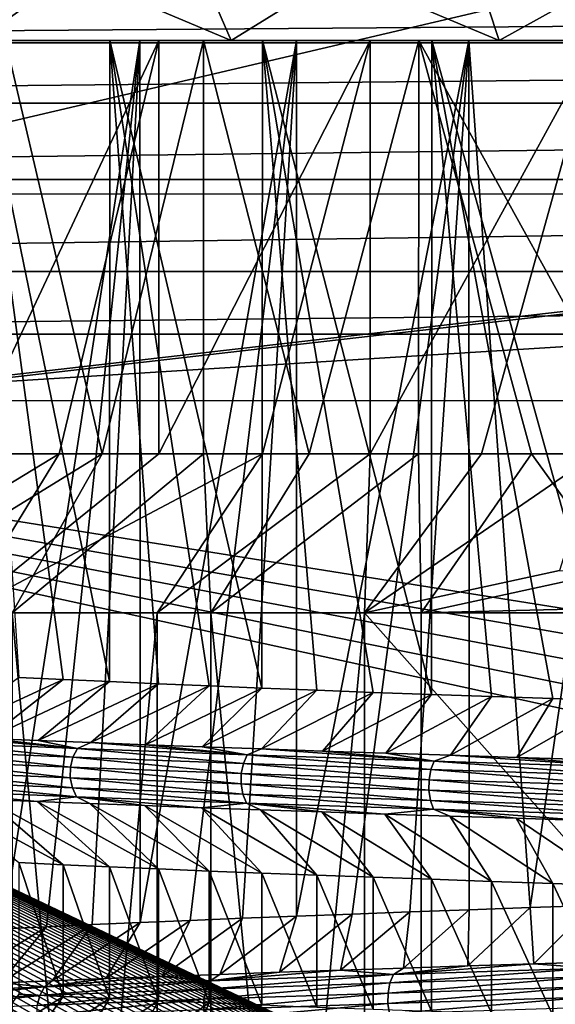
# Model space of a CAD drawing. Header units: metres. Extents: x -205 to 205, y -104 to 104.
# Tile 726 of 1056: x -9.69 to -5.8, y -52.96 to -45.81. Entities that reach past the tile are written whole.
import ezdxf

# ---------------------------------------------------------------- set-up
doc = ezdxf.new("R2010")
doc.units = ezdxf.units.M
doc.layers.add('solid_01_2-CONSUMER_EHM_BOX_SW0001', color=7, linetype='CONTINUOUS')

msp = doc.modelspace()

# ---------------------------------------------------------------- linework, layer by layer
at = {"layer": 'solid_01_2-CONSUMER_EHM_BOX_SW0001'}
for points in [[(-200.010849, -74.958488), (-200.010773, 75.041512), (-0.010778, 75.04142)], [(-0.010849, -74.95858), (-200.010849, -74.958488), (-0.010778, 75.04142)], [(-12.003431, -47.071278, 63.099998), (-10.68528, -41.756615, 63.099998), (10.685143, -41.756622, 63.099998)], [(11.996569, -47.073002, 63.099998), (-12.003431, -47.071278, 63.099998), (10.685143, -41.756622, 63.099998)], [(38.274673, -42.903759, 75), (-63.60397, -54.56757, 75), (63.596031, -54.576706, 75)], [(38.274673, -42.903759, 75), (37.499931, -42.958599, 75), (-63.60397, -54.56757, 75)], [(37.499931, -42.958599, 75), (-37.500069, -42.958565, 75), (-63.60397, -54.56757, 75)], [(-10.534306, -44.958576, 7.734861), (-8.590968, -44.958576, 6.660816), (-10.002221, -45.958576, 8.581553)], [(-10.534306, -44.958576, 41.265141), (-10.002221, -45.958576, 40.418446), (-8.157033, -45.958576, 41.43824)], [(-8.590968, -44.958576, 42.339184), (-10.534306, -44.958576, 41.265141), (-8.157033, -45.958576, 41.43824)], [(-8.590968, -44.958576, 6.660816), (-8.157033, -45.958576, 7.561761), (-10.002221, -45.958576, 8.581553)], [(-8.590968, -44.958576, 6.660816), (-6.539596, -44.958576, 5.81111), (-8.157033, -45.958576, 7.561761)], [(-8.590968, -44.958576, 42.339184), (-8.157033, -45.958576, 41.43824), (-6.20927, -45.958576, 42.245022)], [(-6.539596, -44.958576, 43.188889), (-8.590968, -44.958576, 42.339184), (-6.20927, -45.958576, 42.245022)], [(-6.539596, -44.958576, 5.81111), (-6.20927, -45.958576, 6.754978), (-8.157033, -45.958576, 7.561761)], [(-6.539596, -44.958576, 5.81111), (-4.405984, -44.95858, 5.196427), (-6.20927, -45.958576, 6.754978)], [(-6.539596, -44.958576, 43.188889), (-6.20927, -45.958576, 42.245022), (-4.183428, -45.95858, 42.828651)], [(-4.405984, -44.95858, 43.803574), (-6.539596, -44.958576, 43.188889), (-4.183428, -45.95858, 42.828651)], [(-4.405984, -44.95858, 5.196427), (-4.183428, -45.95858, 6.171347), (-6.20927, -45.958576, 6.754978)], [(-21.49719, -45.973877, 1.571667), (20.4105, -45.654369, 1.571667), (-20.432171, -45.65435, 1.571667)], [(-21.49719, -45.973877, 1.571667), (21.475519, -45.973896, 1.571667), (20.4105, -45.654369, 1.571667)], [(12.248848, -45.958588, 24.337812), (12.170487, -45.958588, 25.884689), (-12.249004, -45.958576, 24.662188)], [(12.170487, -45.958588, 25.884689), (-12.129714, -45.958576, 26.206446), (-12.249004, -45.958576, 24.662188)], [(-12.170488, -45.958576, 23.114296), (12.248848, -45.958588, 24.337812), (-12.249004, -45.958576, 24.662188)], [(-12.170488, -45.958576, 23.114296), (12.129596, -45.958588, 22.793837), (12.248848, -45.958588, 24.337812)], [(-12.170488, -45.958576, 23.114296), (-11.904313, -45.958576, 21.610153), (12.129596, -45.958588, 22.793837)], [(11.904577, -45.958588, 27.3881), (-11.824091, -45.958576, 27.702288), (-12.129714, -45.958576, 26.206446)], [(12.170487, -45.958588, 25.884689), (11.904577, -45.958588, 27.3881), (-12.129714, -45.958576, 26.206446)], [(-11.904313, -45.958576, 21.610153), (-11.446548, -45.958576, 20.139046), (11.824087, -45.958588, 21.298269)], [(-11.904313, -45.958576, 21.610153), (11.824087, -45.958588, 21.298269), (12.129596, -45.958588, 22.793837)], [(11.904577, -45.958588, 27.3881), (11.447201, -45.958588, 28.858797), (-11.824091, -45.958576, 27.702288)], [(11.447201, -45.958588, 28.858797), (-11.327935, -45.958576, 29.16036), (-11.824091, -45.958576, 27.702288)], [(-11.446548, -45.958576, 20.139046), (-10.811518, -45.958576, 18.740379), (11.328124, -45.958588, 19.840473)], [(-11.446548, -45.958576, 20.139046), (11.328124, -45.958588, 19.840473), (11.824087, -45.958588, 21.298269)], [(11.447201, -45.958588, 28.858797), (10.812634, -45.958588, 30.257229), (-11.327935, -45.958576, 29.16036)], [(10.812634, -45.958588, 30.257229), (-10.656565, -45.958576, 30.5415), (-11.327935, -45.958576, 29.16036)], [(-10.811518, -45.958576, 18.740379), (-10.001656, -45.958576, 17.42831), (10.657018, -45.958584, 18.459574)], [(-10.811518, -45.958576, 18.740379), (10.657018, -45.958584, 18.459574), (11.328124, -45.958588, 19.840473)], [(10.812634, -45.958588, 30.257229), (10.003306, -45.958584, 31.569143), (-10.656565, -45.958576, 30.5415)], [(10.003306, -45.958584, 31.569143), (-9.812785, -45.958576, 31.831528), (-10.656565, -45.958576, 30.5415)], [(-10.094823, -48.958588, 13.404834), (-10.094053, -45.958576, 13.405746), (-8.683884, -45.958576, 12.268971)], [(-10.094823, -48.958588, 13.404834), (-8.683884, -45.958576, 12.268971), (-9.406429, -48.958588, 12.815517)], [(-8.683884, -45.958576, 12.268971), (-10.094053, -45.958576, 13.405746), (-10.002221, -45.958576, 8.581553)], [(-8.683884, -45.958576, 12.268971), (-10.002221, -45.958576, 8.581553), (-8.157033, -45.958576, 7.561761)], [(-8.356997, -45.958576, 36.956665), (-8.157033, -45.958576, 41.43824), (-10.002221, -45.958576, 40.418446)], [(-9.79677, -45.958576, 35.857624), (-8.356997, -45.958576, 36.956665), (-10.002221, -45.958576, 40.418446)], [(-10.001656, -45.958576, 17.42831), (-9.039289, -45.958576, 16.232534), (9.813574, -45.958584, 17.169735)], [(-10.001656, -45.958576, 17.42831), (9.813574, -45.958584, 17.169735), (10.657018, -45.958584, 18.459574)], [(-10.001656, -45.958576, 17.42831), (-9.700229, -50.582245, 17.018713), (-9.378423, -50.597397, 16.619059)], [(-10.001656, -45.958576, 17.42831), (-9.378423, -50.597397, 16.619059), (-9.040187, -50.612782, 16.233259)], [(-10.001656, -45.958576, 17.42831), (-9.040187, -50.612782, 16.233259), (-9.039289, -45.958576, 16.232534)], [(-8.819618, -45.958576, 33.001411), (-9.498705, -52.39262, 32.23555), (-9.814335, -52.407635, 31.830961)], [(-8.819618, -45.958576, 33.001411), (-9.814335, -52.407635, 31.830961), (-9.812785, -45.958576, 31.831528)], [(10.003306, -45.958584, 31.569143), (9.041463, -45.958584, 32.764912), (-9.812785, -45.958576, 31.831528)], [(9.041463, -45.958584, 32.764912), (-8.819618, -45.958576, 33.001411), (-9.812785, -45.958576, 31.831528)], [(-9.09376, -48.958588, 36.42944), (-9.79677, -45.958576, 35.857624), (-9.797516, -48.958588, 35.858559)], [(-9.09376, -48.958588, 36.42944), (-8.356997, -45.958576, 36.956665), (-9.79677, -45.958576, 35.857624)], [(-8.819618, -45.958576, 33.001411), (-9.166422, -52.377491, 32.626545), (-9.498705, -52.39262, 32.23555)], [(-9.406429, -48.958588, 12.815517), (-8.683884, -45.958576, 12.268971), (-8.683742, -48.958588, 12.26887)], [(-8.819618, -45.958576, 33.001411), (-8.818078, -52.362183, 33.003262), (-9.166422, -52.377491, 32.626545)], [(-8.356852, -48.958588, 36.95676), (-8.356997, -45.958576, 36.956665), (-9.09376, -48.958588, 36.42944)], [(-9.039289, -45.958576, 16.232534), (-9.040187, -50.612782, 16.233259), (-8.686118, -50.628384, 15.861986)], [(-9.039289, -45.958576, 16.232534), (-7.928031, -45.958576, 15.162456), (8.82079, -45.958584, 15.999969)], [(-9.039289, -45.958576, 16.232534), (8.82079, -45.958584, 15.999969), (9.813574, -45.958584, 17.169735)], [(-9.039289, -45.958576, 16.232534), (-8.686118, -50.628384, 15.861986), (-8.316828, -50.644104, 15.505877)], [(-9.039289, -45.958576, 16.232534), (-8.316828, -50.644104, 15.505877), (-7.932952, -50.659847, 15.165545)], [(-9.039289, -45.958576, 16.232534), (-7.932952, -50.659847, 15.165545), (-7.928031, -45.958576, 15.162456)], [(9.041463, -45.958584, 32.764912), (7.930689, -45.958584, 33.835159), (-8.819618, -45.958576, 33.001411)], [(7.930689, -45.958584, 33.835159), (-7.680896, -45.958576, 34.04187), (-8.819618, -45.958576, 33.001411)], [(-7.680896, -45.958576, 34.04187), (-8.818078, -52.362183, 33.003262), (-8.819618, -45.958576, 33.001411)], [(-7.680896, -45.958576, 34.04187), (-8.454287, -52.346741, 33.36504), (-8.818078, -52.362183, 33.003262)], [(-7.145712, -45.958576, 11.312484), (-8.683884, -45.958576, 12.268971), (-8.157033, -45.958576, 7.561761)], [(-8.683742, -48.958588, 12.26887), (-8.683884, -45.958576, 12.268971), (-7.145712, -45.958576, 11.312484)], [(-8.683742, -48.958588, 12.26887), (-7.145712, -45.958576, 11.312484), (-7.929418, -48.958588, 11.766891)], [(-7.680896, -45.958576, 34.04187), (-8.075678, -52.331223, 33.711258), (-8.454287, -52.346741, 33.36504)], [(-8.356997, -45.958576, 36.956665), (-6.79404, -45.958576, 37.872089), (-8.157033, -45.958576, 41.43824)], [(-7.589501, -48.958588, 37.438591), (-6.79404, -45.958576, 37.872089), (-8.356997, -45.958576, 36.956665)], [(-7.589501, -48.958588, 37.438591), (-8.356997, -45.958576, 36.956665), (-8.356852, -48.958588, 36.95676)], [(-7.145712, -45.958576, 11.312484), (-8.157033, -45.958576, 7.561761), (-6.20927, -45.958576, 6.754978)], [(-6.79404, -45.958576, 37.872089), (-6.20927, -45.958576, 42.245022), (-8.157033, -45.958576, 41.43824)], [(-7.680896, -45.958576, 34.04187), (-7.682905, -52.315678, 34.041317), (-8.075678, -52.331223, 33.711258)], [(-7.928031, -45.958576, 15.162456), (-7.932952, -50.659847, 15.165545), (-7.535152, -50.67551, 14.841572)], [(-7.929418, -48.958588, 11.766891), (-7.145712, -45.958576, 11.312484), (-7.146197, -48.958588, 11.311389)], [(-7.928031, -45.958576, 15.162456), (-6.699158, -45.958576, 14.244367), (7.682495, -45.958584, 14.959541)], [(-7.928031, -45.958576, 15.162456), (7.682495, -45.958584, 14.959541), (8.82079, -45.958584, 15.999969)], [(-7.928031, -45.958576, 15.162456), (-7.535152, -50.67551, 14.841572), (-7.124107, -50.691006, 14.534521)], [(-7.928031, -45.958576, 15.162456), (-7.124107, -50.691006, 14.534521), (-6.700525, -50.706264, 14.244925)], [(-7.928031, -45.958576, 15.162456), (-6.700525, -50.706264, 14.244925), (-6.699158, -45.958576, 14.244367)], [(-6.42854, -45.958576, 34.927391), (-7.276648, -52.300156, 34.354649), (-7.682905, -52.315678, 34.041317)], [(-6.42854, -45.958576, 34.927391), (-7.682905, -52.315678, 34.041317), (-7.680896, -45.958576, 34.04187)], [(7.930689, -45.958584, 33.835159), (6.702219, -45.958584, 34.753529), (-7.680896, -45.958576, 34.04187)], [(6.702219, -45.958584, 34.753529), (-6.42854, -45.958576, 34.927391), (-7.680896, -45.958576, 34.04187)], [(-6.794495, -48.958588, 37.873196), (-6.79404, -45.958576, 37.872089), (-7.589501, -48.958588, 37.438591)], [(-6.42854, -45.958576, 34.927391), (-6.857606, -52.284706, 34.650707), (-7.276648, -52.300156, 34.354649)], [(-7.146197, -48.958588, 11.311389), (-7.145712, -45.958576, 11.312484), (-5.504471, -45.958576, 10.546217)], [(-7.146197, -48.958588, 11.311389), (-5.504471, -45.958576, 10.546217), (-6.336916, -48.958588, 10.904011)], [(-5.504471, -45.958576, 10.546217), (-7.145712, -45.958576, 11.312484), (-6.20927, -45.958576, 6.754978)], [(-6.42854, -45.958576, 34.927391), (-6.426502, -52.269337, 34.928982), (-6.857606, -52.284706, 34.650707)], [(-5.974711, -48.958588, 38.259007), (-6.79404, -45.958576, 37.872089), (-6.794495, -48.958588, 37.873196)], [(-6.79404, -45.958576, 37.872089), (-5.133085, -45.95858, 38.594631), (-6.20927, -45.958576, 42.245022)], [(-5.133118, -48.958588, 38.59462), (-5.133085, -45.95858, 38.594631), (-6.79404, -45.958576, 37.872089)], [(-5.133118, -48.958588, 38.59462), (-6.79404, -45.958576, 37.872089), (-5.974711, -48.958588, 38.259007)], [(-6.699158, -45.958576, 14.244367), (-6.700525, -50.706264, 14.244925), (-6.265152, -50.721352, 13.9733)], [(-6.699158, -45.958576, 14.244367), (-5.35628, -45.95858, 13.483854), (6.430571, -45.958584, 14.073957)], [(-6.699158, -45.958576, 14.244367), (6.430571, -45.958584, 14.073957), (7.682495, -45.958584, 14.959541)], [(-6.699158, -45.958576, 14.244367), (-6.265152, -50.721352, 13.9733), (-5.818768, -50.736343, 13.720139)], [(-6.699158, -45.958576, 14.244367), (-5.818768, -50.736343, 13.720139), (-5.362175, -50.751331, 13.485897)], [(-6.699158, -45.958576, 14.244367), (-5.362175, -50.751331, 13.485897), (-5.35628, -45.95858, 13.483854)], [(6.702219, -45.958584, 34.753529), (5.35965, -45.958584, 35.514435), (-6.42854, -45.958576, 34.927391)], [(5.35965, -45.958584, 35.514435), (-5.066296, -45.95858, 35.652481), (-6.42854, -45.958576, 34.927391)], [(-6.42854, -45.958576, 34.927391), (-5.984097, -52.254013, 35.188969), (-6.426502, -52.269337, 34.928982)], [(-5.066296, -45.95858, 35.652481), (-5.984097, -52.254013, 35.188969), (-6.42854, -45.958576, 34.927391)], [(-6.336916, -48.958588, 10.904011), (-5.504471, -45.958576, 10.546217), (-5.504504, -48.958588, 10.546229)], [(-5.504471, -45.958576, 10.546217), (-6.20927, -45.958576, 6.754978), (-4.183428, -45.95858, 6.171347)], [(-5.133085, -45.95858, 38.594631), (-4.183428, -45.95858, 42.828651), (-6.20927, -45.958576, 42.245022)], [(-5.066296, -45.95858, 35.652481), (-5.531179, -52.23872, 35.43021), (-5.984097, -52.254013, 35.188969)], [(-22.518433, -46.413685, 1.571667), (21.475519, -45.973896, 1.571667), (-21.49719, -45.973877, 1.571667)], [(-22.518433, -46.413685, 1.571667), (22.496761, -46.413708, 1.571667), (21.475519, -45.973896, 1.571667)], [(-23.474806, -46.966099, 1.571667), (22.496761, -46.413708, 1.571667), (-22.518433, -46.413685, 1.571667)], [(-23.474806, -46.966099, 1.571667), (23.453135, -46.966122, 1.571667), (22.496761, -46.413708, 1.571667)], [(-24.373343, -47.633678, 1.571667), (23.453135, -46.966122, 1.571667), (-23.474806, -46.966099, 1.571667)], [(-24.373343, -47.633678, 1.571667), (24.351671, -47.633701, 1.571667), (23.453135, -46.966122, 1.571667)], [(11.996569, -47.073002, 69.5), (-12.003539, -48.571278, 69.5), (-12.003431, -47.071278, 69.5)], [(11.996569, -47.073002, 69.5), (11.996461, -48.573002, 69.5), (-12.003539, -48.571278, 69.5)], [(-12.003431, -47.071278, 69.5), (-12.003431, -47.071278, 63.099998), (11.996569, -47.073002, 63.099998)], [(11.996569, -47.073002, 69.5), (-12.003431, -47.071278, 69.5), (11.996569, -47.073002, 63.099998)], [(-18.22703, -48.090942, 1.571667), (24.351671, -47.633701, 1.571667), (-24.373343, -47.633678, 1.571667)], [(18.205357, -48.090961, 1.571667), (24.351671, -47.633701, 1.571667), (-18.22703, -48.090942, 1.571667)], [(-18.22703, -48.090942, 1.5), (-5.630291, -67.95858, 1.5), (-5.630288, -62.958576, 1.5)], [(-18.22703, -48.090942, 1.5), (-17.911137, -55.43634, 1.5), (-5.630291, -67.95858, 1.5)], [(-18.22703, -48.090942, 1.5), (2.272685, -57.825691, 1.5), (2.383508, -57.876068, 1.5)], [(17.869715, -55.958588, 1.5), (-18.22703, -48.090942, 1.5), (2.383508, -57.876068, 1.5)], [(-18.22703, -48.090942, 1.5), (2.160206, -57.777332, 1.5), (2.272685, -57.825691, 1.5)], [(-18.22703, -48.090942, 1.5), (2.046323, -57.731113, 1.5), (2.160206, -57.777332, 1.5)], [(-18.22703, -48.090942, 1.5), (1.931286, -57.687164, 1.5), (2.046323, -57.731113, 1.5)], [(-18.22703, -48.090942, 1.5), (1.815346, -57.645607, 1.5), (1.931286, -57.687164, 1.5)], [(-18.22703, -48.090942, 1.5), (1.698754, -57.606567, 1.5), (1.815346, -57.645607, 1.5)], [(-18.22703, -48.090942, 1.5), (1.58176, -57.570175, 1.5), (1.698754, -57.606567, 1.5)], [(-18.22703, -48.090942, 1.5), (1.464615, -57.536556, 1.5), (1.58176, -57.570175, 1.5)], [(-18.22703, -48.090942, 1.5), (1.34757, -57.505833, 1.5), (1.464615, -57.536556, 1.5)], [(-18.22703, -48.090942, 1.5), (1.230092, -57.477871, 1.5), (1.34757, -57.505833, 1.5)], [(-18.22703, -48.090942, 1.5), (1.111593, -57.45245, 1.5), (1.230092, -57.477871, 1.5)], [(-18.22703, -48.090942, 1.5), (0.992244, -57.429573, 1.5), (1.111593, -57.45245, 1.5)], [(-18.22703, -48.090942, 1.5), (0.872213, -57.40926, 1.5), (0.992244, -57.429573, 1.5)], [(-18.22703, -48.090942, 1.5), (0.75167, -57.391506, 1.5), (0.872213, -57.40926, 1.5)], [(-18.22703, -48.090942, 1.5), (0.630784, -57.376328, 1.5), (0.75167, -57.391506, 1.5)], [(-18.22703, -48.090942, 1.5), (0.509724, -57.363724, 1.5), (0.630784, -57.376328, 1.5)], [(-18.22703, -48.090942, 1.5), (0.388659, -57.35371, 1.5), (0.509724, -57.363724, 1.5)], [(-18.22703, -48.090942, 1.5), (0.267759, -57.346291, 1.5), (0.388659, -57.35371, 1.5)], [(-18.22703, -48.090942, 1.5), (0.147194, -57.341473, 1.5), (0.267759, -57.346291, 1.5)], [(-18.22703, -48.090942, 1.5), (0.027132, -57.339264, 1.5), (0.147194, -57.341473, 1.5)], [(-18.22703, -48.090942, 1.5), (-0.092761, -57.339657, 1.5), (0.027132, -57.339264, 1.5)], [(-18.22703, -48.090942, 1.5), (-0.212864, -57.34264, 1.5), (-0.092761, -57.339657, 1.5)], [(-18.22703, -48.090942, 1.5), (-0.333079, -57.348209, 1.5), (-0.212864, -57.34264, 1.5)], [(-18.22703, -48.090942, 1.5), (-0.453309, -57.356365, 1.5), (-0.333079, -57.348209, 1.5)], [(-18.22703, -48.090942, 1.5), (-0.573453, -57.367115, 1.5), (-0.453309, -57.356365, 1.5)], [(-18.22703, -48.090942, 1.5), (-0.693414, -57.380451, 1.5), (-0.573453, -57.367115, 1.5)], [(-18.22703, -48.090942, 1.5), (-0.813093, -57.396381, 1.5), (-0.693414, -57.380451, 1.5)], [(-18.22703, -48.090942, 1.5), (-0.932392, -57.414902, 1.5), (-0.813093, -57.396381, 1.5)], [(-18.22703, -48.090942, 1.5), (-1.051211, -57.436016, 1.5), (-0.932392, -57.414902, 1.5)], [(-18.22703, -48.090942, 1.5), (-1.169453, -57.459721, 1.5), (-1.051211, -57.436016, 1.5)], [(-18.22703, -48.090942, 1.5), (-1.287018, -57.486019, 1.5), (-1.169453, -57.459721, 1.5)], [(-18.22703, -48.090942, 1.5), (-1.40443, -57.515072, 1.5), (-1.287018, -57.486019, 1.5)], [(-18.22703, -48.090942, 1.5), (-1.52211, -57.546967, 1.5), (-1.40443, -57.515072, 1.5)], [(-18.22703, -48.090942, 1.5), (-1.6398, -57.581615, 1.5), (-1.52211, -57.546967, 1.5)], [(-18.22703, -48.090942, 1.5), (-1.757248, -57.618916, 1.5), (-1.6398, -57.581615, 1.5)], [(-18.22703, -48.090942, 1.5), (-1.874196, -57.658779, 1.5), (-1.757248, -57.618916, 1.5)], [(-18.22703, -48.090942, 1.5), (-1.990392, -57.701107, 1.5), (-1.874196, -57.658779, 1.5)], [(-18.22703, -48.090942, 1.5), (-2.105579, -57.745804, 1.5), (-1.990392, -57.701107, 1.5)], [(-18.22703, -48.090942, 1.5), (-2.219502, -57.792778, 1.5), (-2.105579, -57.745804, 1.5)], [(-18.22703, -48.090942, 1.5), (-2.331907, -57.84193, 1.5), (-2.219502, -57.792778, 1.5)], [(-18.22703, -48.090942, 1.5), (-2.442538, -57.893169, 1.5), (-2.331907, -57.84193, 1.5)], [(-18.22703, -48.090942, 1.5), (-2.55114, -57.9464, 1.5), (-2.442538, -57.893169, 1.5)], [(-18.22703, -48.090942, 1.5), (-2.658255, -58.002037, 1.5), (-2.55114, -57.9464, 1.5)], [(-18.22703, -48.090942, 1.5), (-2.764479, -58.060429, 1.5), (-2.658255, -58.002037, 1.5)], [(-18.22703, -48.090942, 1.5), (-2.869641, -58.121384, 1.5), (-2.764479, -58.060429, 1.5)], [(-18.22703, -48.090942, 1.5), (-2.973569, -58.184711, 1.5), (-2.869641, -58.121384, 1.5)], [(-18.22703, -48.090942, 1.5), (-3.07609, -58.250217, 1.5), (-2.973569, -58.184711, 1.5)], [(-18.22703, -48.090942, 1.5), (-3.177035, -58.317711, 1.5), (-3.07609, -58.250217, 1.5)], [(-18.22703, -48.090942, 1.5), (-3.27623, -58.387001, 1.5), (-3.177035, -58.317711, 1.5)], [(-18.22703, -48.090942, 1.5), (-3.373504, -58.457897, 1.5), (-3.27623, -58.387001, 1.5)], [(-18.22703, -48.090942, 1.5), (-3.468686, -58.530205, 1.5), (-3.373504, -58.457897, 1.5)], [(-18.22703, -48.090942, 1.5), (-3.561604, -58.603733, 1.5), (-3.468686, -58.530205, 1.5)], [(-18.22703, -48.090942, 1.5), (-3.652086, -58.678291, 1.5), (-3.561604, -58.603733, 1.5)], [(-18.22703, -48.090942, 1.5), (-3.74033, -58.754299, 1.5), (-3.652086, -58.678291, 1.5)], [(-18.22703, -48.090942, 1.5), (-3.826639, -58.832218, 1.5), (-3.74033, -58.754299, 1.5)], [(-18.22703, -48.090942, 1.5), (-3.924866, -58.925354, 1.5), (-3.826639, -58.832218, 1.5)], [(-18.22703, -48.090942, 1.5), (-4.020411, -59.020676, 1.5), (-3.924866, -58.925354, 1.5)], [(-18.22703, -48.090942, 1.5), (-4.11325, -59.117973, 1.5), (-4.020411, -59.020676, 1.5)], [(-18.22703, -48.090942, 1.5), (-4.203356, -59.217018, 1.5), (-4.11325, -59.117973, 1.5)], [(-18.22703, -48.090942, 1.5), (-4.290704, -59.317596, 1.5), (-4.203356, -59.217018, 1.5)], [(-18.22703, -48.090942, 1.5), (-4.375269, -59.419479, 1.5), (-4.290704, -59.317596, 1.5)], [(-18.22703, -48.090942, 1.5), (-4.457025, -59.522457, 1.5), (-4.375269, -59.419479, 1.5)], [(-18.22703, -48.090942, 1.5), (-4.535947, -59.626347, 1.5), (-4.457025, -59.522457, 1.5)], [(-18.22703, -48.090942, 1.5), (-4.612035, -59.731724, 1.5), (-4.535947, -59.626347, 1.5)], [(-18.22703, -48.090942, 1.5), (-4.685312, -59.838741, 1.5), (-4.612035, -59.731724, 1.5)], [(-18.22703, -48.090942, 1.5), (-4.755798, -59.947269, 1.5), (-4.685312, -59.838741, 1.5)], [(-18.22703, -48.090942, 1.5), (-4.823514, -60.057186, 1.5), (-4.755798, -59.947269, 1.5)], [(-18.22703, -48.090942, 1.5), (-4.888482, -60.168362, 1.5), (-4.823514, -60.057186, 1.5)], [(-18.22703, -48.090942, 1.5), (-4.950724, -60.28067, 1.5), (-4.888482, -60.168362, 1.5)], [(-18.22703, -48.090942, 1.5), (-5.010259, -60.393993, 1.5), (-4.950724, -60.28067, 1.5)], [(-18.22703, -48.090942, 1.5), (-5.06711, -60.508198, 1.5), (-5.010259, -60.393993, 1.5)], [(-18.22703, -48.090942, 1.5), (-5.121298, -60.623161, 1.5), (-5.06711, -60.508198, 1.5)], [(-18.22703, -48.090942, 1.5), (-5.172844, -60.739056, 1.5), (-5.121298, -60.623161, 1.5)], [(-18.22703, -48.090942, 1.5), (-5.221743, -60.856247, 1.5), (-5.172844, -60.739056, 1.5)], [(-18.22703, -48.090942, 1.5), (-5.26797, -60.974621, 1.5), (-5.221743, -60.856247, 1.5)], [(-18.22703, -48.090942, 1.5), (-5.311498, -61.09404, 1.5), (-5.26797, -60.974621, 1.5)], [(-18.22703, -48.090942, 1.5), (-5.352302, -61.214375, 1.5), (-5.311498, -61.09404, 1.5)], [(-18.22703, -48.090942, 1.5), (-5.390356, -61.335499, 1.5), (-5.352302, -61.214375, 1.5)], [(-18.22703, -48.090942, 1.5), (-5.425634, -61.457275, 1.5), (-5.390356, -61.335499, 1.5)], [(-18.22703, -48.090942, 1.5), (-5.458111, -61.579575, 1.5), (-5.425634, -61.457275, 1.5)], [(-18.22703, -48.090942, 1.5), (-5.487761, -61.702267, 1.5), (-5.458111, -61.579575, 1.5)], [(-18.22703, -48.090942, 1.5), (-5.514565, -61.82526, 1.5), (-5.487761, -61.702267, 1.5)], [(-18.22703, -48.090942, 1.5), (-5.53857, -61.948792, 1.5), (-5.514565, -61.82526, 1.5)], [(-18.22703, -48.090942, 1.5), (-5.559789, -62.072918, 1.5), (-5.53857, -61.948792, 1.5)], [(-18.22703, -48.090942, 1.5), (-5.57822, -62.197647, 1.5), (-5.559789, -62.072918, 1.5)], [(-18.22703, -48.090942, 1.5), (-5.593865, -62.322971, 1.5), (-5.57822, -62.197647, 1.5)], [(-18.22703, -48.090942, 1.5), (-5.606723, -62.448895, 1.5), (-5.593865, -62.322971, 1.5)], [(-18.22703, -48.090942, 1.5), (-5.616795, -62.575417, 1.5), (-5.606723, -62.448895, 1.5)], [(-18.22703, -48.090942, 1.5), (-5.624079, -62.702541, 1.5), (-5.616795, -62.575417, 1.5)], [(-18.22703, -48.090942, 1.5), (-5.628577, -62.830261, 1.5), (-5.624079, -62.702541, 1.5)], [(-18.22703, -48.090942, 1.5), (-5.630288, -62.958576, 1.5), (-5.628577, -62.830261, 1.5)], [(18.174229, -53.899757, 1.5), (18.205357, -48.090961, 1.5), (-18.22703, -48.090942, 1.5)], [(-18.22703, -48.090942, 1.571667), (-18.22703, -48.090942, 1.5), (18.205357, -48.090961, 1.5)], [(18.041845, -54.405605, 1.5), (18.174229, -53.899757, 1.5), (-18.22703, -48.090942, 1.5)], [(17.946911, -54.917667, 1.5), (18.041845, -54.405605, 1.5), (-18.22703, -48.090942, 1.5)], [(17.889599, -55.434975, 1.5), (17.946911, -54.917667, 1.5), (-18.22703, -48.090942, 1.5)], [(17.869715, -55.958588, 1.5), (17.889599, -55.434975, 1.5), (-18.22703, -48.090942, 1.5)], [(18.205357, -48.090961, 1.571667), (-18.22703, -48.090942, 1.571667), (18.205357, -48.090961, 1.5)], [(-12.004293, -59.071278, 72), (-12.003539, -48.571278, 72), (11.996461, -48.573002, 72)], [(-12.004293, -59.071278, 72), (11.996461, -48.573002, 72), (11.995707, -59.073002, 72)], [(11.996461, -48.573002, 69.5), (11.996461, -48.573002, 72), (-12.003539, -48.571278, 72)], [(-12.003539, -48.571278, 69.5), (11.996461, -48.573002, 69.5), (-12.003539, -48.571278, 72)], [(-10.806028, -49.805084, 12.071785), (-9.406429, -48.958588, 12.815517), (-10.114178, -50.113178, 10.83596)], [(-10.806028, -49.805084, 12.071785), (-10.094823, -48.958588, 13.404834), (-9.406429, -48.958588, 12.815517)], [(-9.09376, -48.958588, 36.42944), (-10.473177, -49.805084, 37.209969), (-9.748847, -50.113178, 38.42704)], [(-9.09376, -48.958588, 36.42944), (-9.797516, -48.958588, 35.858559), (-10.473177, -49.805084, 37.209969)], [(-7.929418, -48.958588, 11.766891), (-8.694275, -50.113178, 9.891377), (-10.114178, -50.113178, 10.83596)], [(-8.683742, -48.958588, 12.26887), (-7.929418, -48.958588, 11.766891), (-10.114178, -50.113178, 10.83596)], [(-9.406429, -48.958588, 12.815517), (-8.683742, -48.958588, 12.26887), (-10.114178, -50.113178, 10.83596)], [(-8.356852, -48.958588, 36.95676), (-9.748847, -50.113178, 38.42704), (-8.304432, -50.113178, 39.333698)], [(-8.356852, -48.958588, 36.95676), (-9.09376, -48.958588, 36.42944), (-9.748847, -50.113178, 38.42704)], [(-7.146197, -48.958588, 11.311389), (-7.186864, -50.113178, 9.093801), (-8.694275, -50.113178, 9.891377)], [(-7.929418, -48.958588, 11.766891), (-7.146197, -48.958588, 11.311389), (-8.694275, -50.113178, 9.891377)], [(-7.589501, -48.958588, 37.438591), (-8.356852, -48.958588, 36.95676), (-8.304432, -50.113178, 39.333698)], [(-6.794495, -48.958588, 37.873196), (-8.304432, -50.113178, 39.333698), (-6.776433, -50.113178, 40.091084)], [(-6.794495, -48.958588, 37.873196), (-7.589501, -48.958588, 37.438591), (-8.304432, -50.113178, 39.333698)], [(-5.504504, -48.958588, 10.546229), (-5.77069, -49.805088, 9.075049), (-7.186864, -50.113178, 9.093801)], [(-6.336916, -48.958588, 10.904011), (-5.504504, -48.958588, 10.546229), (-7.186864, -50.113178, 9.093801)], [(-7.146197, -48.958588, 11.311389), (-6.336916, -48.958588, 10.904011), (-7.186864, -50.113178, 9.093801)], [(-5.974711, -48.958588, 38.259007), (-6.794495, -48.958588, 37.873196), (-6.776433, -50.113178, 40.091084)], [(-5.974711, -48.958588, 38.259007), (-6.776433, -50.113178, 40.091084), (-5.360258, -49.805088, 40.07233)], [(-5.133118, -48.958588, 38.59462), (-5.974711, -48.958588, 38.259007), (-5.360258, -49.805088, 40.07233)], [(-5.77069, -49.805088, 9.075049), (6.776237, -50.113178, 8.908916), (-7.186864, -50.113178, 9.093801)], [(5.770494, -49.805088, 39.92495), (-6.776433, -50.113178, 40.091084), (7.186669, -50.113178, 39.9062)], [(5.770494, -49.805088, 39.92495), (-5.360258, -49.805088, 40.07233), (-6.776433, -50.113178, 40.091084)], [(-8.694275, -50.113178, 9.891377), (-8.694275, -65.803871, 9.891376), (-10.114202, -65.803871, 10.835979)], [(-10.114178, -50.113178, 10.83596), (-8.694275, -50.113178, 9.891377), (-10.114202, -65.803871, 10.835979)], [(-9.748847, -50.113178, 38.42704), (-9.748873, -65.803871, 38.427025), (-8.304432, -65.803871, 39.333698)], [(-8.304432, -50.113178, 39.333698), (-9.748847, -50.113178, 38.42704), (-8.304432, -65.803871, 39.333698)], [(-7.186864, -50.113178, 9.093801), (-7.186864, -65.803871, 9.093801), (-8.694275, -65.803871, 9.891376)], [(-8.694275, -50.113178, 9.891377), (-7.186864, -50.113178, 9.093801), (-8.694275, -65.803871, 9.891376)], [(-8.304432, -50.113178, 39.333698), (-8.304432, -65.803871, 39.333698), (-6.776433, -65.803871, 40.091084)], [(-6.776433, -50.113178, 40.091084), (-8.304432, -50.113178, 39.333698), (-6.776433, -65.803871, 40.091084)], [(-7.186864, -50.113178, 9.093801), (6.776237, -65.803871, 8.908916), (-7.186864, -65.803871, 9.093801)], [(-7.186864, -50.113178, 9.093801), (6.776237, -50.113178, 8.908916), (6.776237, -65.803871, 8.908916)], [(7.186669, -50.113178, 39.9062), (-6.776433, -65.803871, 40.091084), (7.186669, -65.803871, 39.9062)], [(-6.776433, -50.113178, 40.091084), (-6.776433, -65.803871, 40.091084), (7.186669, -50.113178, 39.9062)], [(-9.378423, -50.597397, 16.619059), (-9.700229, -50.582245, 17.018713), (-10.272724, -51.009872, 16.353231)], [(-9.378423, -50.597397, 16.619059), (-10.272724, -51.009872, 16.353231), (-9.924685, -51.025185, 15.932345)], [(-9.040187, -50.612782, 16.233259), (-9.378423, -50.597397, 16.619059), (-9.924685, -51.025185, 15.932345)], [(-9.040187, -50.612782, 16.233259), (-9.924685, -51.025185, 15.932345), (-9.559674, -51.040535, 15.527171)], [(-8.686118, -50.628384, 15.861986), (-9.040187, -50.612782, 16.233259), (-9.559674, -51.040535, 15.527171)], [(-8.686118, -50.628384, 15.861986), (-9.559674, -51.040535, 15.527171), (-9.178086, -51.055904, 15.137833)], [(-8.316828, -50.644104, 15.505877), (-8.686118, -50.628384, 15.861986), (-9.178086, -51.055904, 15.137833)], [(-8.316828, -50.644104, 15.505877), (-9.178086, -51.055904, 15.137833), (-8.780272, -51.071278, 14.764508)], [(-7.932952, -50.659847, 15.165545), (-8.316828, -50.644104, 15.505877), (-8.780272, -51.071278, 14.764508)], [(-7.932952, -50.659847, 15.165545), (-8.780272, -51.071278, 14.764508), (-8.366529, -51.086639, 14.407454)], [(-7.535152, -50.67551, 14.841572), (-7.932952, -50.659847, 15.165545), (-8.366529, -51.086639, 14.407454)], [(-7.535152, -50.67551, 14.841572), (-8.366529, -51.086639, 14.407454), (-7.93709, -51.101971, 14.06699)], [(-7.124107, -50.691006, 14.534521), (-7.535152, -50.67551, 14.841572), (-7.93709, -51.101971, 14.06699)], [(-7.124107, -50.691006, 14.534521), (-7.93709, -51.101971, 14.06699), (-7.492363, -51.11729, 13.743587)], [(-6.700525, -50.706264, 14.244925), (-7.124107, -50.691006, 14.534521), (-7.492363, -51.11729, 13.743587)], [(-6.700525, -50.706264, 14.244925), (-7.492363, -51.11729, 13.743587), (-7.0336, -51.132603, 13.438284)], [(-6.265152, -50.721352, 13.9733), (-6.700525, -50.706264, 14.244925), (-7.0336, -51.132603, 13.438284)], [(-6.265152, -50.721352, 13.9733), (-7.0336, -51.132603, 13.438284), (-6.562252, -51.147903, 13.152116)], [(-5.818768, -50.736343, 13.720139), (-6.265152, -50.721352, 13.9733), (-6.562252, -51.147903, 13.152116)], [(-5.818768, -50.736343, 13.720139), (-6.562252, -51.147903, 13.152116), (-6.07984, -51.163197, 12.886007)], [(-5.362175, -50.751331, 13.485897), (-5.818768, -50.736343, 13.720139), (-6.07984, -51.163197, 12.886007)], [(-5.362175, -50.751331, 13.485897), (-6.07984, -51.163197, 12.886007), (-5.58794, -51.178478, 12.640764)], [(-9.274571, -51.098415, 15.146143), (-10.272724, -51.009872, 16.353231), (-10.364338, -51.052849, 16.368792)], [(-9.274571, -51.098415, 15.146143), (-9.924685, -51.025185, 15.932345), (-10.272724, -51.009872, 16.353231)], [(-9.274571, -51.098415, 15.146143), (-9.559674, -51.040535, 15.527171), (-9.924685, -51.025185, 15.932345)], [(-9.274571, -51.098415, 15.146143), (-9.178086, -51.055904, 15.137833), (-9.559674, -51.040535, 15.527171)], [(-10.400867, -51.115154, 16.340118), (-10.42131, -51.187969, 16.324076), (-9.325551, -51.233536, 15.094707)], [(-10.364338, -51.052849, 16.368792), (-10.400867, -51.115154, 16.340118), (-9.307258, -51.160721, 15.113161)], [(-9.307258, -51.160721, 15.113161), (-10.400867, -51.115154, 16.340118), (-9.325551, -51.233536, 15.094707)], [(-9.274571, -51.098415, 15.146143), (-10.364338, -51.052849, 16.368792), (-9.307258, -51.160721, 15.113161)], [(-9.274571, -51.098415, 15.146143), (-9.307258, -51.160721, 15.113161), (-8.068387, -51.206287, 14.031939)], [(-8.040053, -51.143982, 14.068718), (-9.178086, -51.055904, 15.137833), (-9.274571, -51.098415, 15.146143)], [(-8.040053, -51.143982, 14.068718), (-9.274571, -51.098415, 15.146143), (-8.068387, -51.206287, 14.031939)], [(-8.040053, -51.143982, 14.068718), (-8.780272, -51.071278, 14.764508), (-9.178086, -51.055904, 15.137833)], [(-8.040053, -51.143982, 14.068718), (-8.366529, -51.086639, 14.407454), (-8.780272, -51.071278, 14.764508)], [(-8.040053, -51.143982, 14.068718), (-7.93709, -51.101971, 14.06699), (-8.366529, -51.086639, 14.407454)], [(-6.682109, -51.189545, 13.150904), (-7.93709, -51.101971, 14.06699), (-8.040053, -51.143982, 14.068718)], [(-6.682109, -51.189545, 13.150904), (-7.492363, -51.11729, 13.743587), (-7.93709, -51.101971, 14.06699)], [(-6.682109, -51.189545, 13.150904), (-7.0336, -51.132603, 13.438284), (-7.492363, -51.11729, 13.743587)], [(-10.42131, -51.187969, 16.324076), (-10.422674, -51.264687, 16.323008), (-9.326772, -51.310253, 15.093478)], [(-9.325551, -51.233536, 15.094707), (-10.42131, -51.187969, 16.324076), (-9.326772, -51.310253, 15.093478)], [(-9.307258, -51.160721, 15.113161), (-9.325551, -51.233536, 15.094707), (-8.084244, -51.279102, 14.011359)], [(-8.068387, -51.206287, 14.031939), (-9.307258, -51.160721, 15.113161), (-8.084244, -51.279102, 14.011359)], [(-8.040053, -51.143982, 14.068718), (-8.068387, -51.206287, 14.031939), (-6.705655, -51.25185, 13.11089)], [(-6.682109, -51.189545, 13.150904), (-8.040053, -51.143982, 14.068718), (-6.705655, -51.25185, 13.11089)], [(-6.682109, -51.189545, 13.150904), (-6.562252, -51.147903, 13.152116), (-7.0336, -51.132603, 13.438284)], [(-5.222094, -51.235111, 12.407064), (-6.562252, -51.147903, 13.152116), (-6.682109, -51.189545, 13.150904)], [(-5.222094, -51.235111, 12.407064), (-6.07984, -51.163197, 12.886007), (-6.562252, -51.147903, 13.152116)], [(-5.222094, -51.235111, 12.407064), (-5.58794, -51.178478, 12.640764), (-6.07984, -51.163197, 12.886007)], [(-9.325551, -51.233536, 15.094707), (-9.326772, -51.310253, 15.093478), (-8.085303, -51.355816, 14.009989)], [(-8.084244, -51.279102, 14.011359), (-9.325551, -51.233536, 15.094707), (-8.085303, -51.355816, 14.009989)], [(-8.068387, -51.206287, 14.031939), (-8.084244, -51.279102, 14.011359), (-6.718833, -51.324665, 13.088501)], [(-6.705655, -51.25185, 13.11089), (-8.068387, -51.206287, 14.031939), (-6.718833, -51.324665, 13.088501)], [(-6.705655, -51.25185, 13.11089), (-6.718833, -51.324665, 13.088501), (-5.250791, -51.370232, 12.340574)], [(-6.682109, -51.189545, 13.150904), (-6.705655, -51.25185, 13.11089), (-5.240492, -51.297417, 12.36443)], [(-5.240492, -51.297417, 12.36443), (-6.705655, -51.25185, 13.11089), (-5.250791, -51.370232, 12.340574)], [(-5.222094, -51.235111, 12.407064), (-6.682109, -51.189545, 13.150904), (-5.240492, -51.297417, 12.36443)], [(-10.422674, -51.264687, 16.323008), (-10.404842, -51.338608, 16.336994), (-9.310814, -51.384174, 15.109567)], [(-9.326772, -51.310253, 15.093478), (-10.422674, -51.264687, 16.323008), (-9.310814, -51.384174, 15.109567)], [(-9.326772, -51.310253, 15.093478), (-9.310814, -51.384174, 15.109567), (-8.071468, -51.429737, 14.027931)], [(-8.085303, -51.355816, 14.009989), (-9.326772, -51.310253, 15.093478), (-8.071468, -51.429737, 14.027931)], [(-8.084244, -51.279102, 14.011359), (-8.085303, -51.355816, 14.009989), (-6.719713, -51.401382, 13.087009)], [(-6.718833, -51.324665, 13.088501), (-8.084244, -51.279102, 14.011359), (-6.719713, -51.401382, 13.087009)], [(-6.718833, -51.324665, 13.088501), (-6.719713, -51.401382, 13.087009), (-5.251479, -51.446945, 12.338984)], [(-5.250791, -51.370232, 12.340574), (-6.718833, -51.324665, 13.088501), (-5.251479, -51.446945, 12.338984)], [(-10.404842, -51.338608, 16.336994), (-10.370559, -51.402954, 16.363874), (-9.280133, -51.448521, 15.140492)], [(-9.310814, -51.384174, 15.109567), (-10.404842, -51.338608, 16.336994), (-9.280133, -51.448521, 15.140492)], [(-10.370559, -51.402954, 16.363874), (-9.932283, -51.467575, 15.925308), (-9.567013, -51.482685, 15.519879)], [(-9.280133, -51.448521, 15.140492), (-10.370559, -51.402954, 16.363874), (-9.567013, -51.482685, 15.519879)], [(-9.310814, -51.384174, 15.109567), (-9.280133, -51.448521, 15.140492), (-8.044869, -51.494083, 14.062422)], [(-8.071468, -51.429737, 14.027931), (-9.310814, -51.384174, 15.109567), (-8.044869, -51.494083, 14.062422)], [(-8.085303, -51.355816, 14.009989), (-8.071468, -51.429737, 14.027931), (-6.708215, -51.475304, 13.106531)], [(-6.719713, -51.401382, 13.087009), (-8.085303, -51.355816, 14.009989), (-6.708215, -51.475304, 13.106531)], [(-6.719713, -51.401382, 13.087009), (-6.708215, -51.475304, 13.106531), (-5.242492, -51.52087, 12.359786)], [(-5.251479, -51.446945, 12.338984), (-6.719713, -51.401382, 13.087009), (-5.242492, -51.52087, 12.359786)], [(-10.280587, -51.452377, 16.346487), (-9.700216, -51.92712, 17.018696), (-9.378404, -51.942669, 16.619034)], [(-9.932283, -51.467575, 15.925308), (-10.280587, -51.452377, 16.346487), (-9.378404, -51.942669, 16.619034)], [(-9.932283, -51.467575, 15.925308), (-9.378404, -51.942669, 16.619034), (-9.040161, -51.957943, 16.233229)], [(-9.567013, -51.482685, 15.519879), (-9.932283, -51.467575, 15.925308), (-9.040161, -51.957943, 16.233229)], [(-9.280133, -51.448521, 15.140492), (-9.567013, -51.482685, 15.519879), (-9.185164, -51.497757, 15.130302)], [(-9.280133, -51.448521, 15.140492), (-9.185164, -51.497757, 15.130302), (-8.787078, -51.512844, 14.756744)], [(-9.280133, -51.448521, 15.140492), (-8.787078, -51.512844, 14.756744), (-8.373034, -51.527996, 14.399446)], [(-8.044869, -51.494083, 14.062422), (-9.280133, -51.448521, 15.140492), (-8.373034, -51.527996, 14.399446)], [(-8.071468, -51.429737, 14.027931), (-8.044869, -51.494083, 14.062422), (-6.686105, -51.53965, 13.144058)], [(-6.708215, -51.475304, 13.106531), (-8.071468, -51.429737, 14.027931), (-6.686105, -51.53965, 13.144058)], [(-9.567013, -51.482685, 15.519879), (-9.040161, -51.957943, 16.233229), (-8.686086, -51.972977, 15.861953)], [(-9.185164, -51.497757, 15.130302), (-9.567013, -51.482685, 15.519879), (-8.686086, -51.972977, 15.861953)], [(-9.185164, -51.497757, 15.130302), (-8.686086, -51.972977, 15.861953), (-8.316789, -51.987873, 15.50584)], [(-8.787078, -51.512844, 14.756744), (-9.185164, -51.497757, 15.130302), (-8.316789, -51.987873, 15.50584)], [(-8.787078, -51.512844, 14.756744), (-8.316789, -51.987873, 15.50584), (-7.932907, -52.002747, 15.165504)], [(-8.373034, -51.527996, 14.399446), (-8.787078, -51.512844, 14.756744), (-7.932907, -52.002747, 15.165504)], [(-8.044869, -51.494083, 14.062422), (-8.373034, -51.527996, 14.399446), (-7.943252, -51.543259, 14.05872)], [(-8.373034, -51.527996, 14.399446), (-7.932907, -52.002747, 15.165504), (-7.535099, -52.0177, 14.84153)], [(-7.943252, -51.543259, 14.05872), (-8.373034, -51.527996, 14.399446), (-7.535099, -52.0177, 14.84153)], [(-8.044869, -51.494083, 14.062422), (-7.943252, -51.543259, 14.05872), (-7.49813, -51.558643, 13.735036)], [(-8.044869, -51.494083, 14.062422), (-7.49813, -51.558643, 13.735036), (-7.03893, -51.574104, 13.429449)], [(-6.686105, -51.53965, 13.144058), (-8.044869, -51.494083, 14.062422), (-7.03893, -51.574104, 13.429449)], [(-7.943252, -51.543259, 14.05872), (-7.535099, -52.0177, 14.84153), (-7.124047, -52.032852, 14.534477)], [(-7.49813, -51.558643, 13.735036), (-7.943252, -51.543259, 14.05872), (-7.124047, -52.032852, 14.534477)], [(-6.686105, -51.53965, 13.144058), (-7.03893, -51.574104, 13.429449), (-6.567122, -51.5896, 13.143011)], [(-6.708215, -51.475304, 13.106531), (-6.686105, -51.53965, 13.144058), (-5.22521, -51.585217, 12.399775)], [(-5.242492, -51.52087, 12.359786), (-6.708215, -51.475304, 13.106531), (-5.22521, -51.585217, 12.399775)], [(-6.686105, -51.53965, 13.144058), (-6.567122, -51.5896, 13.143011), (-6.084246, -51.60508, 12.876661)], [(-6.686105, -51.53965, 13.144058), (-6.084246, -51.60508, 12.876661), (-5.591899, -51.620499, 12.631212)], [(-5.22521, -51.585217, 12.399775), (-6.686105, -51.53965, 13.144058), (-5.591899, -51.620499, 12.631212)], [(-7.49813, -51.558643, 13.735036), (-7.124047, -52.032852, 14.534477), (-6.700456, -52.048267, 14.244879)], [(-7.03893, -51.574104, 13.429449), (-7.49813, -51.558643, 13.735036), (-6.700456, -52.048267, 14.244879)], [(-7.03893, -51.574104, 13.429449), (-6.700456, -52.048267, 14.244879), (-6.265074, -52.063877, 13.973253)], [(-6.567122, -51.5896, 13.143011), (-7.03893, -51.574104, 13.429449), (-6.265074, -52.063877, 13.973253)], [(-6.567122, -51.5896, 13.143011), (-6.265074, -52.063877, 13.973253), (-5.818681, -52.07959, 13.720092)], [(-6.084246, -51.60508, 12.876661), (-6.567122, -51.5896, 13.143011), (-5.818681, -52.07959, 13.720092)], [(-6.084246, -51.60508, 12.876661), (-5.818681, -52.07959, 13.720092), (-5.36208, -52.095306, 13.48585)], [(-5.591899, -51.620499, 12.631212), (-6.084246, -51.60508, 12.876661), (-5.36208, -52.095306, 13.48585)], [(-9.37842, -52.898056, 16.619053), (-9.700216, -51.92712, 17.018696), (-9.70022, -52.882698, 17.018698)], [(-9.37842, -52.898056, 16.619053), (-9.378404, -51.942669, 16.619034), (-9.700216, -51.92712, 17.018696)], [(-9.040186, -52.913467, 16.233255), (-9.378404, -51.942669, 16.619034), (-9.37842, -52.898056, 16.619053)], [(-9.040186, -52.913467, 16.233255), (-9.040161, -51.957943, 16.233229), (-9.378404, -51.942669, 16.619034)], [(-8.686113, -52.928959, 15.861979), (-9.040161, -51.957943, 16.233229), (-9.040186, -52.913467, 16.233255)], [(-8.686113, -52.928959, 15.861979), (-8.686086, -51.972977, 15.861953), (-9.040161, -51.957943, 16.233229)], [(-8.316815, -52.944485, 15.505864), (-8.686086, -51.972977, 15.861953), (-8.686113, -52.928959, 15.861979)], [(-8.316815, -52.944485, 15.505864), (-8.316789, -51.987873, 15.50584), (-8.686086, -51.972977, 15.861953)], [(-7.932931, -52.960003, 15.165524), (-8.316789, -51.987873, 15.50584), (-8.316815, -52.944485, 15.505864)], [(-7.932931, -52.960003, 15.165524), (-7.932907, -52.002747, 15.165504), (-8.316789, -51.987873, 15.50584)], [(-7.535122, -52.975464, 14.841547), (-7.932907, -52.002747, 15.165504), (-7.932931, -52.960003, 15.165524)], [(-7.535122, -52.975464, 14.841547), (-7.535099, -52.0177, 14.84153), (-7.932907, -52.002747, 15.165504)], [(-7.124072, -52.990822, 14.534494), (-7.535099, -52.0177, 14.84153), (-7.535122, -52.975464, 14.841547)], [(-7.124072, -52.990822, 14.534494), (-7.124047, -52.032852, 14.534477), (-7.535099, -52.0177, 14.84153)], [(-6.700488, -53.006023, 14.2449), (-7.124047, -52.032852, 14.534477), (-7.124072, -52.990822, 14.534494)], [(-6.700488, -53.006023, 14.2449), (-6.700456, -52.048267, 14.244879), (-7.124047, -52.032852, 14.534477)], [(-6.265117, -53.02108, 13.973278), (-6.700456, -52.048267, 14.244879), (-6.700488, -53.006023, 14.2449)], [(-6.265117, -53.02108, 13.973278), (-6.265074, -52.063877, 13.973253), (-6.700456, -52.048267, 14.244879)], [(-5.818738, -53.036076, 13.720121), (-6.265074, -52.063877, 13.973253), (-6.265117, -53.02108, 13.973278)], [(-5.818738, -53.036076, 13.720121), (-5.818681, -52.07959, 13.720092), (-6.265074, -52.063877, 13.973253)], [(-5.362148, -53.051086, 13.485884), (-5.818681, -52.07959, 13.720092), (-5.818738, -53.036076, 13.720121)], [(-5.362148, -53.051086, 13.485884), (-5.36208, -52.095306, 13.48585), (-5.818681, -52.07959, 13.720092)], [(-5.984097, -52.254013, 35.188969), (-5.956851, -52.662266, 36.180187), (-6.436286, -52.677525, 35.923008)], [(-6.426502, -52.269337, 34.928982), (-5.984097, -52.254013, 35.188969), (-6.436286, -52.677525, 35.923008)], [(-5.984097, -52.254013, 35.188969), (-5.531179, -52.23872, 35.43021), (-5.956851, -52.662266, 36.180187)], [(-5.531179, -52.23872, 35.43021), (-5.466113, -52.647003, 36.41721), (-5.956851, -52.662266, 36.180187)], [(-8.075678, -52.331223, 33.711258), (-8.239974, -52.73872, 34.695511), (-8.660583, -52.754101, 34.340122)], [(-8.454287, -52.346741, 33.36504), (-8.075678, -52.331223, 33.711258), (-8.660583, -52.754101, 34.340122)], [(-7.682905, -52.315678, 34.041317), (-7.806434, -52.723377, 35.031986), (-8.239974, -52.73872, 34.695511)], [(-8.075678, -52.331223, 33.711258), (-7.682905, -52.315678, 34.041317), (-8.239974, -52.73872, 34.695511)], [(-7.276648, -52.300156, 34.354649), (-7.361138, -52.708076, 35.348785), (-7.806434, -52.723377, 35.031986)], [(-7.682905, -52.315678, 34.041317), (-7.276648, -52.300156, 34.354649), (-7.806434, -52.723377, 35.031986)], [(-6.857606, -52.284706, 34.650707), (-6.904389, -52.692795, 35.645817), (-7.361138, -52.708076, 35.348785)], [(-7.276648, -52.300156, 34.354649), (-6.857606, -52.284706, 34.650707), (-7.361138, -52.708076, 35.348785)], [(-6.426502, -52.269337, 34.928982), (-6.436286, -52.677525, 35.923008), (-6.904389, -52.692795, 35.645817)], [(-6.857606, -52.284706, 34.650707), (-6.426502, -52.269337, 34.928982), (-6.904389, -52.692795, 35.645817)], [(-9.498705, -52.39262, 32.23555), (-9.8305, -52.800251, 33.172153), (-10.185542, -52.815559, 32.753311)], [(-9.814335, -52.407635, 31.830961), (-9.498705, -52.39262, 32.23555), (-10.185542, -52.815559, 32.753311)], [(-9.166422, -52.377491, 32.626545), (-9.457187, -52.784889, 33.577168), (-9.8305, -52.800251, 33.172153)], [(-9.498705, -52.39262, 32.23555), (-9.166422, -52.377491, 32.626545), (-9.8305, -52.800251, 33.172153)], [(-8.818078, -52.362183, 33.003262), (-9.066784, -52.769497, 33.966934), (-9.457187, -52.784889, 33.577168)], [(-9.166422, -52.377491, 32.626545), (-8.818078, -52.362183, 33.003262), (-9.457187, -52.784889, 33.577168)], [(-8.454287, -52.346741, 33.36504), (-8.660583, -52.754101, 34.340122), (-9.066784, -52.769497, 33.966934)], [(-8.818078, -52.362183, 33.003262), (-8.454287, -52.346741, 33.36504), (-9.066784, -52.769497, 33.966934)], [(-6.978007, -52.73872, 35.6726), (-6.436286, -52.677525, 35.923008), (-5.956851, -52.662266, 36.180187)], [(-6.978007, -52.73872, 35.6726), (-5.956851, -52.662266, 36.180187), (-5.537864, -52.693157, 36.452503)], [(-6.978007, -52.73872, 35.6726), (-6.904389, -52.692795, 35.645817), (-6.436286, -52.677525, 35.923008)], [(-5.537864, -52.693157, 36.452503), (-5.956851, -52.662266, 36.180187), (-5.466113, -52.647003, 36.41721)], [(-9.514166, -52.829845, 33.606499), (-9.066784, -52.769497, 33.966934), (-8.660583, -52.754101, 34.340122)], [(-9.514166, -52.829845, 33.606499), (-8.660583, -52.754101, 34.340122), (-8.309657, -52.784283, 34.71804)], [(-8.309657, -52.784283, 34.71804), (-8.660583, -52.754101, 34.340122), (-8.239974, -52.73872, 34.695511)], [(-6.978007, -52.73872, 35.6726), (-7.002614, -52.801025, 35.711979), (-8.338959, -52.846588, 34.754051)], [(-8.309657, -52.784283, 34.71804), (-6.978007, -52.73872, 35.6726), (-8.338959, -52.846588, 34.754051)], [(-8.309657, -52.784283, 34.71804), (-7.806434, -52.723377, 35.031986), (-7.361138, -52.708076, 35.348785)], [(-8.309657, -52.784283, 34.71804), (-7.361138, -52.708076, 35.348785), (-6.978007, -52.73872, 35.6726)], [(-8.309657, -52.784283, 34.71804), (-8.239974, -52.73872, 34.695511), (-7.806434, -52.723377, 35.031986)], [(-6.978007, -52.73872, 35.6726), (-7.361138, -52.708076, 35.348785), (-6.904389, -52.692795, 35.645817)], [(-5.557395, -52.755463, 36.494633), (-5.568324, -52.828278, 36.518211), (-7.016384, -52.87384, 35.734016)], [(-7.002614, -52.801025, 35.711979), (-5.557395, -52.755463, 36.494633), (-7.016384, -52.87384, 35.734016)], [(-5.537864, -52.693157, 36.452503), (-5.557395, -52.755463, 36.494633), (-7.002614, -52.801025, 35.711979)], [(-6.978007, -52.73872, 35.6726), (-5.537864, -52.693157, 36.452503), (-7.002614, -52.801025, 35.711979)], [(-9.514166, -52.829845, 33.606499), (-9.547712, -52.892151, 33.638592), (-10.610227, -52.937714, 32.383472)], [(-10.572949, -52.875408, 32.355789), (-9.514166, -52.829845, 33.606499), (-10.610227, -52.937714, 32.383472)], [(-10.572949, -52.875408, 32.355789), (-9.8305, -52.800251, 33.172153), (-9.514166, -52.829845, 33.606499)], [(-9.514166, -52.829845, 33.606499), (-9.8305, -52.800251, 33.172153), (-9.457187, -52.784889, 33.577168)], [(-8.309657, -52.784283, 34.71804), (-8.338959, -52.846588, 34.754051), (-9.547712, -52.892151, 33.638592)], [(-9.514166, -52.829845, 33.606499), (-8.309657, -52.784283, 34.71804), (-9.547712, -52.892151, 33.638592)], [(-9.514166, -52.829845, 33.606499), (-9.457187, -52.784889, 33.577168), (-9.066784, -52.769497, 33.966934)], [(-7.002614, -52.801025, 35.711979), (-7.016384, -52.87384, 35.734016), (-8.355354, -52.919403, 34.774204)], [(-8.338959, -52.846588, 34.754051), (-7.002614, -52.801025, 35.711979), (-8.355354, -52.919403, 34.774204)], [(-5.568324, -52.828278, 36.518211), (-5.569054, -52.904991, 36.519783), (-7.017303, -52.950554, 35.735485)], [(-7.016384, -52.87384, 35.734016), (-5.568324, -52.828278, 36.518211), (-7.017303, -52.950554, 35.735485)], [(-9.547712, -52.892151, 33.638592), (-9.566483, -52.964966, 33.656551), (-10.631086, -53.010529, 32.398964)], [(-10.610227, -52.937714, 32.383472), (-9.547712, -52.892151, 33.638592), (-10.631086, -53.010529, 32.398964)], [(-9.37842, -52.898056, 16.619053), (-9.70022, -52.882698, 17.018698), (-10.04786, -53.320148, 16.078114)], [(-9.37842, -52.898056, 16.619053), (-10.04786, -53.320148, 16.078114), (-9.6882, -53.335522, 15.667596)], [(-9.040186, -52.913467, 16.233255), (-9.37842, -52.898056, 16.619053), (-9.6882, -53.335522, 15.667596)], [(-8.338959, -52.846588, 34.754051), (-8.355354, -52.919403, 34.774204), (-9.566483, -52.964966, 33.656551)], [(-9.547712, -52.892151, 33.638592), (-8.338959, -52.846588, 34.754051), (-9.566483, -52.964966, 33.656551)], [(-7.016384, -52.87384, 35.734016), (-7.017303, -52.950554, 35.735485), (-8.356449, -52.996117, 34.775547)], [(-8.355354, -52.919403, 34.774204), (-7.016384, -52.87384, 35.734016), (-8.356449, -52.996117, 34.775547)], [(-9.040186, -52.913467, 16.233255), (-9.6882, -53.335522, 15.667596), (-9.311043, -53.35088, 15.271688)], [(-8.355354, -52.919403, 34.774204), (-8.356449, -52.996117, 34.775547), (-9.567737, -53.041679, 33.657749)], [(-9.566483, -52.964966, 33.656551), (-8.355354, -52.919403, 34.774204), (-9.567737, -53.041679, 33.657749)], [(-8.686113, -52.928959, 15.861979), (-9.040186, -52.913467, 16.233255), (-9.311043, -53.35088, 15.271688)], [(-8.686113, -52.928959, 15.861979), (-9.311043, -53.35088, 15.271688), (-8.916592, -53.366211, 14.890735)], [(-8.316815, -52.944485, 15.505864), (-8.686113, -52.928959, 15.861979), (-8.916592, -53.366211, 14.890735)], [(-8.316815, -52.944485, 15.505864), (-8.916592, -53.366211, 14.890735), (-8.505329, -53.381535, 14.525344)], [(-7.932931, -52.960003, 15.165524), (-8.316815, -52.944485, 15.505864), (-8.505329, -53.381535, 14.525344)], [(-8.356449, -52.996117, 34.775547), (-7.017303, -52.950554, 35.735485), (-8.342158, -53.070038, 34.757965)], [(-7.017303, -52.950554, 35.735485), (-7.005304, -53.024475, 35.716263), (-8.342158, -53.070038, 34.757965)], [(-7.017303, -52.950554, 35.735485), (-5.569054, -52.904991, 36.519783), (-7.005304, -53.024475, 35.716263)], [(-5.569054, -52.904991, 36.519783), (-5.559532, -52.978912, 36.499218), (-7.005304, -53.024475, 35.716263)]]:
    msp.add_3dface(points, dxfattribs=at)

doc.saveas('drawing.dxf')
